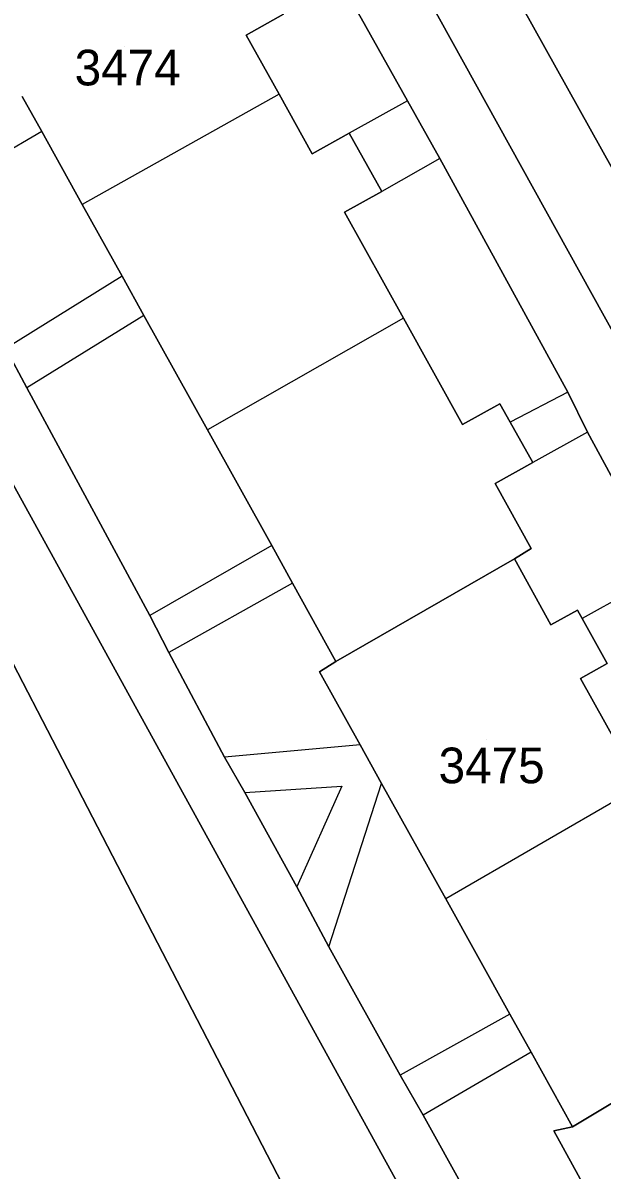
# Model space of a CAD drawing. Extents: x -262715 to -259381, y -1237238 to -1231182.
# Drawn here: x -261345.1 to -261312.6, y -1235585.6 to -1235521.3 of the extents above; entities that cross this region are included whole.
import ezdxf

# ---------------------------------------------------------------- set-up
doc = ezdxf.new("R2010")
doc.units = 0
for name, color, linetype in [('body_kn', 7, 'Continuous'), ('kladpar_druhypozemkov', 7, 'Continuous'), ('kladpar_hranice', 7, 'Continuous'), ('kladpar_parcelnecisla', 7, 'Continuous'), ('kladpar_plochy', 7, 'Continuous'), ('zappar_hrandruhpozemk', 7, 'Continuous')]:
    doc.layers.add(name, color=color, linetype=linetype)

msp = doc.modelspace()

# ---------------------------------------------------------------- linework, layer by layer
at = {"layer": 'body_kn'}
for p, q in [((-261332.59, -1235522.01), (-261332.59, -1235522.01)), ((-261330.75, -1235525.33), (-261330.75, -1235525.33)), ((-261330.75, -1235525.33), (-261330.75, -1235525.33)), ((-261323.55, -1235525.69), (-261323.55, -1235525.69)), ((-261323.55, -1235525.69), (-261323.55, -1235525.69)), ((-261344.05, -1235527.42), (-261344.05, -1235527.42)), ((-261344.05, -1235527.42), (-261344.05, -1235527.42)), ((-261326.81, -1235527.5), (-261326.81, -1235527.5)), ((-261328.9, -1235528.66), (-261328.9, -1235528.66)), ((-261321.73, -1235528.92), (-261321.73, -1235528.92)), ((-261321.73, -1235528.92), (-261321.73, -1235528.92)), ((-261324.99, -1235530.78), (-261324.99, -1235530.78)), ((-261341.79, -1235531.5), (-261341.79, -1235531.5)), ((-261327.07, -1235531.94), (-261327.07, -1235531.94)), ((-261339.54, -1235535.53), (-261339.54, -1235535.53)), ((-261339.54, -1235535.53), (-261339.54, -1235535.53)), ((-261338.33, -1235537.73), (-261338.33, -1235537.73)), ((-261338.33, -1235537.73), (-261338.33, -1235537.73)), ((-261323.77, -1235537.88), (-261323.77, -1235537.88)), ((-261323.77, -1235537.88), (-261323.77, -1235537.88)), ((-261344.9, -1235541.77), (-261344.9, -1235541.77)), ((-261314.56, -1235542.02), (-261314.56, -1235542.02)), ((-261314.56, -1235542.02), (-261314.56, -1235542.02)), ((-261318.36, -1235542.67), (-261318.36, -1235542.67)), ((-261334.77, -1235544.13), (-261334.77, -1235544.13)), ((-261320.46, -1235543.84), (-261320.46, -1235543.84)), ((-261317.79, -1235543.7), (-261317.79, -1235543.7)), ((-261313.44, -1235544.26), (-261313.44, -1235544.26)), ((-261313.44, -1235544.26), (-261313.44, -1235544.26)), ((-261316.52, -1235545.97), (-261316.52, -1235545.97)), ((-261318.62, -1235547.14), (-261318.62, -1235547.14)), ((-261331.16, -1235550.62), (-261331.16, -1235550.62)), ((-261331.16, -1235550.62), (-261331.16, -1235550.62)), ((-261316.6, -1235550.79), (-261316.6, -1235550.79)), ((-261317.55, -1235551.36), (-261317.55, -1235551.36)), ((-261317.55, -1235551.36), (-261317.55, -1235551.36)), ((-261329.99, -1235552.72), (-261329.99, -1235552.72)), ((-261329.99, -1235552.72), (-261329.99, -1235552.72)), ((-261314.01, -1235554.23), (-261314.01, -1235554.23)), ((-261338, -1235554.53), (-261338, -1235554.53)), ((-261315.5, -1235555.06), (-261315.5, -1235555.06)), ((-261313.74, -1235554.71), (-261313.74, -1235554.71)), ((-261336.93, -1235556.62), (-261336.93, -1235556.62)), ((-261328.48, -1235557.7), (-261328.48, -1235557.7)), ((-261327.56, -1235557.11), (-261327.56, -1235557.11)), ((-261313.84, -1235558.06), (-261313.84, -1235558.06)), ((-261326.2, -1235561.79), (-261326.2, -1235561.79)), ((-261326.2, -1235561.79), (-261326.2, -1235561.79)), ((-261333.8, -1235562.48), (-261333.8, -1235562.48)), ((-261327.23, -1235564.1), (-261327.23, -1235564.1)), ((-261325, -1235563.95), (-261325, -1235563.95)), ((-261332.66, -1235564.46), (-261332.66, -1235564.46)), ((-261332.66, -1235564.46), (-261332.66, -1235564.46)), ((-261329.75, -1235569.74), (-261329.75, -1235569.74)), ((-261321.39, -1235570.42), (-261321.39, -1235570.42)), ((-261327.96, -1235573.11), (-261327.96, -1235573.11)), ((-261327.96, -1235573.11), (-261327.96, -1235573.11)), ((-261317.8, -1235576.87), (-261317.8, -1235576.87)), ((-261317.8, -1235576.87), (-261317.8, -1235576.87)), ((-261316.61, -1235579.01), (-261316.61, -1235579.01)), ((-261316.61, -1235579.01), (-261316.61, -1235579.01)), ((-261323.96, -1235580.29), (-261323.96, -1235580.29)), ((-261322.66, -1235582.54), (-261322.66, -1235582.54)), ((-261315.34, -1235583.41), (-261315.34, -1235583.41)), ((-261314.28, -1235583.19), (-261314.28, -1235583.19))]:
    msp.add_line(p, q, dxfattribs=at)
at = {"layer": 'kladpar_druhypozemkov'}
for p, q in [((-261339.43, -1235522.65), (-261339.43, -1235522.65)), ((-261319.13, -1235561.5), (-261319.13, -1235561.5))]:
    msp.add_line(p, q, dxfattribs=at)
at = {"layer": 'kladpar_hranice'}
for points in [[(-261348.7, -1235700.98), (-261254.86, -1235648.43), (-261254.29, -1235649.03), (-261252.24, -1235646.28), (-261250.84, -1235642.82), (-261251.55, -1235638.37), (-261278.31, -1235590.06), (-261297.76, -1235555.37), (-261300.62, -1235557.17), (-261303.29, -1235552.52), (-261300.28, -1235550.68), (-261302.53, -1235546.52), (-261305.55, -1235548.27), (-261308.61, -1235542.94), (-261305.57, -1235541.1), (-261321.66, -1235512.26), (-261351.08, -1235459.4), (-261354.39, -1235456.61), (-261358.31, -1235454.86), (-261362.69, -1235454.33), (-261368.97, -1235455.57), (-261351.54, -1235445.98)], [(-261358.31, -1235454.86), (-261354.39, -1235456.61), (-261351.08, -1235459.4), (-261321.66, -1235512.26), (-261305.57, -1235541.1), (-261308.61, -1235542.94), (-261305.55, -1235548.27), (-261302.53, -1235546.52), (-261300.28, -1235550.68), (-261303.29, -1235552.52), (-261300.62, -1235557.17), (-261297.76, -1235555.37), (-261278.31, -1235590.06), (-261251.55, -1235638.37), (-261250.84, -1235642.82), (-261252.24, -1235646.28), (-261282.88, -1235591.22), (-261325.69, -1235513.96), (-261358.31, -1235454.86)], [(-261358.31, -1235454.86), (-261325.69, -1235513.96), (-261282.88, -1235591.22), (-261252.24, -1235646.28), (-261254.29, -1235649.03), (-261254.86, -1235648.43), (-261348.7, -1235700.98)], [(-261286.4, -1235592.51), (-261292.99, -1235580.62), (-261294.48, -1235577.86), (-261298.97, -1235569.81), (-261300.76, -1235566.59), (-261307.53, -1235554.45), (-261309.17, -1235552.15), (-261313.44, -1235544.26), (-261314.56, -1235542.02), (-261321.73, -1235528.92), (-261323.55, -1235525.69), (-261327.27, -1235519.05), (-261329.12, -1235515.77), (-261335.8, -1235503.87), (-261337.01, -1235501.81), (-261339.78, -1235496.75), (-261340.71, -1235494.71), (-261345.55, -1235484.18)], [(-261339.78, -1235496.75), (-261337.01, -1235501.81), (-261335.8, -1235503.87), (-261329.12, -1235515.77), (-261327.27, -1235519.05), (-261323.55, -1235525.69), (-261321.73, -1235528.92), (-261314.56, -1235542.02), (-261313.44, -1235544.26), (-261309.17, -1235552.15), (-261307.53, -1235554.45), (-261300.76, -1235566.59), (-261298.97, -1235569.81), (-261294.48, -1235577.86), (-261292.99, -1235580.62), (-261286.4, -1235592.51)], [(-261330.49, -1235520.84), (-261332.59, -1235522.01), (-261330.75, -1235525.33), (-261328.9, -1235528.66), (-261326.81, -1235527.5), (-261324.99, -1235530.78), (-261327.07, -1235531.94), (-261323.77, -1235537.88), (-261320.46, -1235543.84), (-261318.36, -1235542.67), (-261317.79, -1235543.7), (-261316.52, -1235545.97), (-261318.62, -1235547.14), (-261316.6, -1235550.79), (-261317.55, -1235551.36), (-261327.56, -1235557.11), (-261329.99, -1235552.72), (-261331.16, -1235550.62), (-261334.77, -1235544.13), (-261338.33, -1235537.73), (-261339.54, -1235535.53), (-261341.79, -1235531.5), (-261344.05, -1235527.42), (-261345.15, -1235525.45)], [(-261310.48, -1235564.1), (-261313.84, -1235558.06), (-261312.34, -1235557.23), (-261313.74, -1235554.71), (-261314.01, -1235554.23), (-261315.5, -1235555.06), (-261317.55, -1235551.36), (-261316.6, -1235550.79), (-261318.62, -1235547.14), (-261316.52, -1235545.97), (-261317.79, -1235543.7), (-261318.36, -1235542.67), (-261320.46, -1235543.84), (-261323.77, -1235537.88), (-261327.07, -1235531.94), (-261324.99, -1235530.78), (-261326.81, -1235527.5), (-261328.9, -1235528.66), (-261330.75, -1235525.33), (-261332.59, -1235522.01), (-261330.49, -1235520.84)], [(-261376.89, -1235526.9), (-261368.63, -1235521.82), (-261366.91, -1235524.61), (-261366.9, -1235524.63), (-261366.46, -1235524.36), (-261363.62, -1235522.61), (-261317.99, -1235610.69), (-261353.46, -1235630.44), (-261400.5, -1235547.04), (-261392.29, -1235542.46), (-261390.94, -1235544.88), (-261394.65, -1235546.95), (-261385.11, -1235564.13), (-261359.38, -1235549.83), (-261368.94, -1235532.67), (-261372.66, -1235534.73), (-261376.89, -1235526.9)], [(-261353.46, -1235630.44), (-261317.99, -1235610.69), (-261363.62, -1235522.61)], [(-261345.15, -1235525.45), (-261344.05, -1235527.42), (-261341.79, -1235531.5), (-261339.54, -1235535.53), (-261338.33, -1235537.73), (-261334.77, -1235544.13), (-261331.16, -1235550.62), (-261329.99, -1235552.72), (-261327.56, -1235557.11), (-261328.48, -1235557.7), (-261326.2, -1235561.79), (-261325, -1235563.95), (-261321.39, -1235570.42), (-261317.8, -1235576.87), (-261316.61, -1235579.01), (-261314.28, -1235583.19), (-261315.34, -1235583.41), (-261312.92, -1235587.8)], [(-261362.46, -1235627.19), (-261341.24, -1235665.13), (-261296.08, -1235639.98), (-261295.27, -1235639.21), (-261295.58, -1235638.09), (-261319.84, -1235594.07), (-261354.76, -1235530.71)], [(-261354.76, -1235530.71), (-261319.84, -1235594.07), (-261295.58, -1235638.09), (-261295.27, -1235639.21), (-261296.08, -1235639.98), (-261341.24, -1235665.13), (-261362.46, -1235627.19)], [(-261346.08, -1235539.57), (-261344.9, -1235541.77), (-261338, -1235554.53), (-261336.93, -1235556.62), (-261333.8, -1235562.48), (-261332.66, -1235564.46), (-261329.75, -1235569.74), (-261327.96, -1235573.11), (-261323.96, -1235580.29), (-261322.66, -1235582.54), (-261318.04, -1235590.85)], [(-261318.04, -1235590.85), (-261322.66, -1235582.54), (-261323.96, -1235580.29), (-261327.96, -1235573.11), (-261329.75, -1235569.74), (-261332.66, -1235564.46), (-261333.8, -1235562.48), (-261336.93, -1235556.62), (-261338, -1235554.53), (-261344.9, -1235541.77), (-261346.08, -1235539.57)], [(-261317.55, -1235551.36), (-261315.5, -1235555.06), (-261314.01, -1235554.23), (-261313.74, -1235554.71), (-261312.34, -1235557.23), (-261313.84, -1235558.06), (-261310.48, -1235564.1), (-261307.13, -1235570.13), (-261305.64, -1235569.3), (-261303.98, -1235572.28), (-261305.48, -1235573.11), (-261303.46, -1235576.74), (-261304.41, -1235577.27), (-261314.28, -1235583.19), (-261316.61, -1235579.01), (-261317.8, -1235576.87), (-261321.39, -1235570.42), (-261325, -1235563.95), (-261326.2, -1235561.79), (-261328.48, -1235557.7), (-261327.56, -1235557.11), (-261317.55, -1235551.36)], [(-261312.92, -1235587.8), (-261315.34, -1235583.41), (-261314.28, -1235583.19), (-261304.41, -1235577.27)]]:
    msp.add_lwpolyline(points, dxfattribs=at)
at = {"layer": 'kladpar_plochy'}
for points in [[(-261358.31, -1235454.86), (-261354.39, -1235456.61), (-261351.08, -1235459.4), (-261321.66, -1235512.26), (-261305.57, -1235541.1), (-261308.61, -1235542.94), (-261305.55, -1235548.27), (-261302.53, -1235546.52), (-261300.28, -1235550.68), (-261303.29, -1235552.52), (-261300.62, -1235557.17), (-261297.76, -1235555.37), (-261278.31, -1235590.06), (-261251.55, -1235638.37), (-261250.84, -1235642.82), (-261252.24, -1235646.28), (-261282.88, -1235591.22), (-261325.69, -1235513.96)], [(-261376.89, -1235526.9), (-261368.63, -1235521.82), (-261366.91, -1235524.61), (-261366.9, -1235524.63), (-261366.46, -1235524.36), (-261363.62, -1235522.61), (-261317.99, -1235610.69), (-261353.46, -1235630.44), (-261400.5, -1235547.04), (-261392.29, -1235542.46), (-261390.94, -1235544.88), (-261394.65, -1235546.95), (-261385.11, -1235564.13), (-261359.38, -1235549.83), (-261368.94, -1235532.67), (-261372.66, -1235534.73)], [(-261317.55, -1235551.36), (-261315.5, -1235555.06), (-261314.01, -1235554.23), (-261313.74, -1235554.71), (-261312.34, -1235557.23), (-261313.84, -1235558.06), (-261310.48, -1235564.1), (-261307.13, -1235570.13), (-261305.64, -1235569.3), (-261303.98, -1235572.28), (-261305.48, -1235573.11), (-261303.46, -1235576.74), (-261304.41, -1235577.27), (-261314.28, -1235583.19), (-261316.61, -1235579.01), (-261317.8, -1235576.87), (-261321.39, -1235570.42), (-261325, -1235563.95), (-261326.2, -1235561.79), (-261328.48, -1235557.7), (-261327.56, -1235557.11)]]:
    msp.add_lwpolyline(points, close=True, dxfattribs=at)
for points in [[(-261358.31, -1235454.86), (-261325.69, -1235513.96), (-261282.88, -1235591.22), (-261252.24, -1235646.28), (-261254.29, -1235649.03), (-261254.86, -1235648.43), (-261348.7, -1235700.98)], [(-261348.7, -1235700.98), (-261254.86, -1235648.43), (-261254.29, -1235649.03), (-261252.24, -1235646.28), (-261250.84, -1235642.82), (-261251.55, -1235638.37), (-261278.31, -1235590.06), (-261297.76, -1235555.37), (-261300.62, -1235557.17), (-261303.29, -1235552.52), (-261300.28, -1235550.68), (-261302.53, -1235546.52), (-261305.55, -1235548.27), (-261308.61, -1235542.94), (-261305.57, -1235541.1), (-261321.66, -1235512.26), (-261351.08, -1235459.4)], [(-261286.4, -1235592.51), (-261292.99, -1235580.62), (-261294.48, -1235577.86), (-261298.97, -1235569.81), (-261300.76, -1235566.59), (-261307.53, -1235554.45), (-261309.17, -1235552.15), (-261313.44, -1235544.26), (-261314.56, -1235542.02), (-261321.73, -1235528.92), (-261323.55, -1235525.69), (-261327.27, -1235519.05), (-261329.12, -1235515.77), (-261335.8, -1235503.87), (-261337.01, -1235501.81), (-261339.78, -1235496.75), (-261340.71, -1235494.71), (-261345.55, -1235484.18)], [(-261327.27, -1235519.05), (-261323.55, -1235525.69), (-261321.73, -1235528.92), (-261314.56, -1235542.02), (-261313.44, -1235544.26), (-261309.17, -1235552.15), (-261307.53, -1235554.45), (-261300.76, -1235566.59), (-261298.97, -1235569.81), (-261294.48, -1235577.86), (-261292.99, -1235580.62), (-261286.4, -1235592.51)], [(-261330.49, -1235520.84), (-261332.59, -1235522.01), (-261330.75, -1235525.33), (-261328.9, -1235528.66), (-261326.81, -1235527.5), (-261324.99, -1235530.78), (-261327.07, -1235531.94), (-261323.77, -1235537.88), (-261320.46, -1235543.84), (-261318.36, -1235542.67), (-261317.79, -1235543.7), (-261316.52, -1235545.97), (-261318.62, -1235547.14), (-261316.6, -1235550.79), (-261317.55, -1235551.36), (-261327.56, -1235557.11), (-261329.99, -1235552.72), (-261331.16, -1235550.62), (-261334.77, -1235544.13), (-261338.33, -1235537.73), (-261339.54, -1235535.53), (-261341.79, -1235531.5), (-261344.05, -1235527.42), (-261345.15, -1235525.45)], [(-261310.48, -1235564.1), (-261313.84, -1235558.06), (-261312.34, -1235557.23), (-261313.74, -1235554.71), (-261314.01, -1235554.23), (-261315.5, -1235555.06), (-261317.55, -1235551.36), (-261316.6, -1235550.79), (-261318.62, -1235547.14), (-261316.52, -1235545.97), (-261317.79, -1235543.7), (-261318.36, -1235542.67), (-261320.46, -1235543.84), (-261323.77, -1235537.88), (-261327.07, -1235531.94), (-261324.99, -1235530.78), (-261326.81, -1235527.5), (-261328.9, -1235528.66), (-261330.75, -1235525.33), (-261332.59, -1235522.01), (-261330.49, -1235520.84)], [(-261353.46, -1235630.44), (-261317.99, -1235610.69), (-261363.62, -1235522.61)], [(-261345.15, -1235525.45), (-261344.05, -1235527.42), (-261341.79, -1235531.5), (-261339.54, -1235535.53), (-261338.33, -1235537.73), (-261334.77, -1235544.13), (-261331.16, -1235550.62), (-261329.99, -1235552.72), (-261327.56, -1235557.11), (-261328.48, -1235557.7), (-261326.2, -1235561.79), (-261325, -1235563.95), (-261321.39, -1235570.42), (-261317.8, -1235576.87), (-261316.61, -1235579.01), (-261314.28, -1235583.19), (-261315.34, -1235583.41), (-261312.92, -1235587.8)], [(-261362.46, -1235627.19), (-261341.24, -1235665.13), (-261296.08, -1235639.98), (-261295.27, -1235639.21), (-261295.58, -1235638.09), (-261319.84, -1235594.07), (-261354.76, -1235530.71)], [(-261354.76, -1235530.71), (-261319.84, -1235594.07), (-261295.58, -1235638.09), (-261295.27, -1235639.21), (-261296.08, -1235639.98), (-261341.24, -1235665.13), (-261362.46, -1235627.19)], [(-261346.08, -1235539.57), (-261344.9, -1235541.77), (-261338, -1235554.53), (-261336.93, -1235556.62), (-261333.8, -1235562.48), (-261332.66, -1235564.46), (-261329.75, -1235569.74), (-261327.96, -1235573.11), (-261323.96, -1235580.29), (-261322.66, -1235582.54), (-261318.04, -1235590.85)], [(-261318.04, -1235590.85), (-261322.66, -1235582.54), (-261323.96, -1235580.29), (-261327.96, -1235573.11), (-261329.75, -1235569.74), (-261332.66, -1235564.46), (-261333.8, -1235562.48), (-261336.93, -1235556.62), (-261338, -1235554.53), (-261344.9, -1235541.77), (-261346.08, -1235539.57)], [(-261312.92, -1235587.8), (-261315.34, -1235583.41), (-261314.28, -1235583.19), (-261304.41, -1235577.27), (-261302.19, -1235581.31), (-261300.1, -1235580.16), (-261299.67, -1235580.93), (-261298.25, -1235583.51), (-261300.34, -1235584.66), (-261297.07, -1235590.61)]]:
    msp.add_lwpolyline(points, dxfattribs=at)
at = {"layer": 'zappar_hrandruhpozemk'}
for p, q in [((-261330.75, -1235525.33), (-261341.79, -1235531.5)), ((-261323.55, -1235525.69), (-261326.81, -1235527.5)), ((-261344.05, -1235527.42), (-261350.6, -1235531.21)), ((-261321.73, -1235528.92), (-261324.99, -1235530.78)), ((-261339.54, -1235535.53), (-261346.08, -1235539.57)), ((-261338.33, -1235537.73), (-261344.9, -1235541.77)), ((-261323.77, -1235537.88), (-261334.77, -1235544.13)), ((-261314.56, -1235542.02), (-261317.79, -1235543.7)), ((-261313.44, -1235544.26), (-261316.52, -1235545.97)), ((-261331.16, -1235550.62), (-261338, -1235554.53)), ((-261309.17, -1235552.15), (-261313.74, -1235554.71)), ((-261329.99, -1235552.72), (-261336.93, -1235556.62)), ((-261326.2, -1235561.79), (-261333.8, -1235562.48)), ((-261332.66, -1235564.46), (-261327.23, -1235564.1)), ((-261327.23, -1235564.1), (-261329.75, -1235569.74)), ((-261327.96, -1235573.11), (-261325, -1235563.95)), ((-261310.48, -1235564.1), (-261321.39, -1235570.42)), ((-261317.8, -1235576.87), (-261323.96, -1235580.29)), ((-261316.61, -1235579.01), (-261322.66, -1235582.54))]:
    msp.add_line(p, q, dxfattribs=at)

# ---------------------------------------------------------------- texts
at = {"layer": 'kladpar_parcelnecisla'}
for s, p in [('3474', (-261342.215, -1235524.83)), ('3475', (-261321.8, -1235563.94))]:
    msp.add_text(s, height=2, dxfattribs=at).set_placement(p)

doc.saveas('drawing.dxf')
